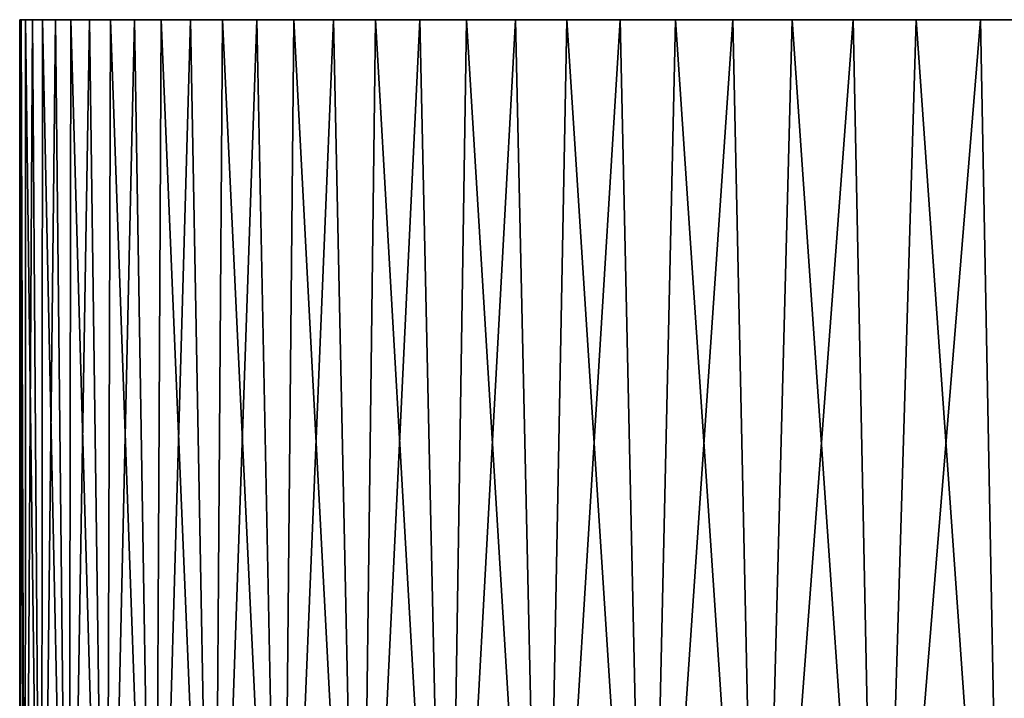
# Model space of a CAD drawing. Header units: metres. Extents: x -105 to 105, y -68 to 103.
# Tile 343 of 416: x 45 to 59, y 94 to 103. Entities that reach past the tile are written whole.
import ezdxf

# ---------------------------------------------------------------- set-up
doc = ezdxf.new("R2010")
doc.units = ezdxf.units.M
doc.layers.add('solid_FIT-BATH-150_SW0001_01', color=7, linetype='CONTINUOUS')

msp = doc.modelspace()

# ---------------------------------------------------------------- linework, layer by layer
at = {"layer": 'solid_FIT-BATH-150_SW0001_01'}
for points in [[(45, 85.585892, -0.703682), (45.000065, 103.085892, -0.703485), (45.020035, 103.085892, -1.799397)], [(45.076424, 85.585892, 1.436486), (45.000065, 103.085892, -0.703485), (45, 85.585892, -0.703682)], [(45, 85.585892, -0.703682), (45.020035, 103.085892, -1.799397), (45.07645, 85.585892, -2.843849)], [(45.020035, 103.085892, -1.799397), (45.000065, 103.085892, -0.703485), (45.020039, 103.085892, 0.392429)], [(45.076424, 85.585892, 1.436486), (45.020039, 103.085892, 0.392429), (45.000065, 103.085892, -0.703485)], [(45.020035, 103.085892, -1.799397), (45.020039, 103.085892, 0.392429), (45.080013, 103.085892, 1.485601)], [(45.080009, 103.085892, -2.892565), (45.020035, 103.085892, -1.799397), (45.080013, 103.085892, 1.485601)], [(45.07645, 85.585892, -2.843849), (45.020035, 103.085892, -1.799397), (45.080009, 103.085892, -2.892565)], [(45.076424, 85.585892, 1.436486), (45.080013, 103.085892, 1.485601), (45.020039, 103.085892, 0.392429)], [(45.305328, 85.585892, 3.565748), (45.080013, 103.085892, 1.485601), (45.076424, 85.585892, 1.436486)], [(45.07645, 85.585892, -2.843849), (45.080009, 103.085892, -2.892565), (45.180031, 103.085892, -3.98454)], [(45.07645, 85.585892, -2.843849), (45.180031, 103.085892, -3.98454), (45.305382, 85.585892, -4.973109)], [(45.080009, 103.085892, -2.892565), (45.080013, 103.085892, 1.485601), (45.180035, 103.085892, 2.577585)], [(45.180031, 103.085892, -3.98454), (45.080009, 103.085892, -2.892565), (45.180035, 103.085892, 2.577585)], [(45.305328, 85.585892, 3.565748), (45.180035, 103.085892, 2.577585), (45.080013, 103.085892, 1.485601)], [(45.180031, 103.085892, -3.98454), (45.180035, 103.085892, 2.577585), (45.31971, 103.085892, 3.664605)], [(45.319706, 103.085892, -5.071554), (45.180031, 103.085892, -3.98454), (45.31971, 103.085892, 3.664605)], [(45.305382, 85.585892, -4.973109), (45.180031, 103.085892, -3.98454), (45.319706, 103.085892, -5.071554)], [(45.305328, 85.585892, 3.565748), (45.31971, 103.085892, 3.664605), (45.180035, 103.085892, 2.577585)], [(45.685551, 85.585892, 5.673256), (45.31971, 103.085892, 3.664605), (45.305328, 85.585892, 3.565748)], [(45.305382, 85.585892, -4.973109), (45.319706, 103.085892, -5.071554), (45.499001, 103.085892, -6.152109)], [(45.305382, 85.585892, -4.973109), (45.499001, 103.085892, -6.152109), (45.685627, 85.585892, -7.080612)], [(45.319706, 103.085892, -5.071554), (45.31971, 103.085892, 3.664605), (45.499012, 103.085892, 4.745159)], [(45.499001, 103.085892, -6.152109), (45.319706, 103.085892, -5.071554), (45.499012, 103.085892, 4.745159)], [(45.685551, 85.585892, 5.673256), (45.499012, 103.085892, 4.745159), (45.31971, 103.085892, 3.664605)], [(45.499001, 103.085892, -6.152109), (45.499012, 103.085892, 4.745159), (45.717926, 103.085892, 5.819994)], [(45.717918, 103.085892, -7.226949), (45.499001, 103.085892, -6.152109), (45.717926, 103.085892, 5.819994)], [(45.685627, 85.585892, -7.080612), (45.499001, 103.085892, -6.152109), (45.717918, 103.085892, -7.226949)], [(45.685551, 85.585892, 5.673256), (45.717926, 103.085892, 5.819994), (45.499012, 103.085892, 4.745159)], [(46.215149, 85.585892, 7.74827), (45.717926, 103.085892, 5.819994), (45.685551, 85.585892, 5.673256)], [(45.685627, 85.585892, -7.080612), (45.717918, 103.085892, -7.226949), (45.975544, 103.085892, -8.291713)], [(45.685627, 85.585892, -7.080612), (45.975544, 103.085892, -8.291713), (46.215252, 85.585892, -9.15562)], [(45.717918, 103.085892, -7.226949), (45.717926, 103.085892, 5.819994), (45.975555, 103.085892, 6.884752)], [(45.975544, 103.085892, -8.291713), (45.717918, 103.085892, -7.226949), (45.975555, 103.085892, 6.884752)], [(46.215149, 85.585892, 7.74827), (45.975555, 103.085892, 6.884752), (45.717926, 103.085892, 5.819994)], [(45.975544, 103.085892, -8.291713), (45.975555, 103.085892, 6.884752), (46.272034, 103.085892, 7.939456)], [(46.272026, 103.085892, -9.346421), (45.975544, 103.085892, -8.291713), (46.272034, 103.085892, 7.939456)], [(46.215252, 85.585892, -9.15562), (45.975544, 103.085892, -8.291713), (46.272026, 103.085892, -9.346421)], [(46.215149, 85.585892, 7.74827), (46.272034, 103.085892, 7.939456), (45.975555, 103.085892, 6.884752)], [(46.89143, 85.585892, 9.780215), (46.272034, 103.085892, 7.939456), (46.215149, 85.585892, 7.74827)], [(46.215252, 85.585892, -9.15562), (46.272026, 103.085892, -9.346421), (46.607021, 103.085892, -10.390422)], [(46.215252, 85.585892, -9.15562), (46.607021, 103.085892, -10.390422), (46.89156, 85.585892, -11.187557)], [(46.272026, 103.085892, -9.346421), (46.272034, 103.085892, 7.939456), (46.607033, 103.085892, 8.983454)], [(46.607021, 103.085892, -10.390422), (46.272026, 103.085892, -9.346421), (46.607033, 103.085892, 8.983454)], [(46.89143, 85.585892, 9.780215), (46.607033, 103.085892, 8.983454), (46.272034, 103.085892, 7.939456)], [(46.607021, 103.085892, -10.390422), (46.607033, 103.085892, 8.983454), (46.979366, 103.085892, 10.013012)], [(46.979359, 103.085892, -11.419981), (46.607021, 103.085892, -10.390422), (46.979366, 103.085892, 10.013012)], [(46.89156, 85.585892, -11.187557), (46.607021, 103.085892, -10.390422), (46.979359, 103.085892, -11.419981)], [(46.89143, 85.585892, 9.780215), (46.979366, 103.085892, 10.013012), (46.607033, 103.085892, 8.983454)], [(47.710941, 85.585892, 11.758739), (46.979366, 103.085892, 10.013012), (46.89143, 85.585892, 9.780215)], [(46.89156, 85.585892, -11.187557), (46.979359, 103.085892, -11.419981), (47.389542, 103.085892, -12.436297)], [(46.89156, 85.585892, -11.187557), (47.389542, 103.085892, -12.436297), (47.711094, 85.585892, -13.16607)], [(46.979359, 103.085892, -11.419981), (46.979366, 103.085892, 10.013012), (47.389553, 103.085892, 11.02933)], [(47.389542, 103.085892, -12.436297), (46.979359, 103.085892, -11.419981), (47.389553, 103.085892, 11.02933)], [(47.710941, 85.585892, 11.758739), (47.389553, 103.085892, 11.02933), (46.979366, 103.085892, 10.013012)], [(47.389542, 103.085892, -12.436297), (47.389553, 103.085892, 11.02933), (47.836636, 103.085892, 12.030334)], [(47.83662, 103.085892, -13.437297), (47.389542, 103.085892, -12.436297), (47.836636, 103.085892, 12.030334)], [(47.711094, 85.585892, -13.16607), (47.389542, 103.085892, -12.436297), (47.83662, 103.085892, -13.437297)], [(47.710941, 85.585892, 11.758739), (47.836636, 103.085892, 12.030334), (47.389553, 103.085892, 11.02933)], [(48.669514, 85.585892, 13.673759), (47.836636, 103.085892, 12.030334), (47.710941, 85.585892, 11.758739)], [(47.711094, 85.585892, -13.16607), (47.83662, 103.085892, -13.437297), (48.319397, 103.085892, -14.420033)], [(47.711094, 85.585892, -13.16607), (48.319397, 103.085892, -14.420033), (48.669689, 85.585892, -15.081078)], [(47.83662, 103.085892, -13.437297), (47.836636, 103.085892, 12.030334), (48.319416, 103.085892, 13.013074)], [(48.319397, 103.085892, -14.420033), (47.83662, 103.085892, -13.437297), (48.319416, 103.085892, 13.013074)], [(48.669514, 85.585892, 13.673759), (48.319416, 103.085892, 13.013074), (47.836636, 103.085892, 12.030334)], [(48.319397, 103.085892, -14.420033), (48.319416, 103.085892, 13.013074), (48.838646, 103.085892, 13.979086)], [(48.838623, 103.085892, -15.386044), (48.319397, 103.085892, -14.420033), (48.838646, 103.085892, 13.979086)], [(48.669689, 85.585892, -15.081078), (48.319397, 103.085892, -14.420033), (48.838623, 103.085892, -15.386044)], [(48.669514, 85.585892, 13.673759), (48.838646, 103.085892, 13.979086), (48.319416, 103.085892, 13.013074)], [(49.76226, 85.585892, 15.515515), (48.838646, 103.085892, 13.979086), (48.669514, 85.585892, 13.673759)], [(48.669689, 85.585892, -15.081078), (48.838623, 103.085892, -15.386044), (49.392498, 103.085892, -16.332163)], [(48.669689, 85.585892, -15.081078), (49.392498, 103.085892, -16.332163), (49.762459, 85.585892, -16.922821)], [(48.838623, 103.085892, -15.386044), (48.838646, 103.085892, 13.979086), (49.392525, 103.085892, 14.925206)], [(49.392498, 103.085892, -16.332163), (48.838623, 103.085892, -15.386044), (49.392525, 103.085892, 14.925206)], [(49.76226, 85.585892, 15.515515), (49.392525, 103.085892, 14.925206), (48.838646, 103.085892, 13.979086)], [(49.392498, 103.085892, -16.332163), (49.392525, 103.085892, 14.925206), (49.980007, 103.085892, 15.849369)], [(49.97998, 103.085892, -17.256329), (49.392498, 103.085892, -16.332163), (49.980007, 103.085892, 15.849369)], [(49.762459, 85.585892, -16.922821), (49.392498, 103.085892, -16.332163), (49.97998, 103.085892, -17.256329)], [(49.76226, 85.585892, 15.515515), (49.980007, 103.085892, 15.849369), (49.392525, 103.085892, 14.925206)], [(50.983608, 85.585892, 17.274624), (49.980007, 103.085892, 15.849369), (49.76226, 85.585892, 15.515515)], [(49.762459, 85.585892, -16.922821), (49.97998, 103.085892, -17.256329), (50.601685, 103.085892, -18.159679)], [(49.762459, 85.585892, -16.922821), (50.601685, 103.085892, -18.159679), (50.983829, 85.585892, -18.681915)], [(49.97998, 103.085892, -17.256329), (49.980007, 103.085892, 15.849369), (50.601704, 103.085892, 16.752714)], [(50.601685, 103.085892, -18.159679), (49.97998, 103.085892, -17.256329), (50.601704, 103.085892, 16.752714)], [(50.983608, 85.585892, 17.274624), (50.601704, 103.085892, 16.752714), (49.980007, 103.085892, 15.849369)], [(50.601685, 103.085892, -18.159679), (50.601704, 103.085892, 16.752714), (51.255264, 103.085892, 17.63192)], [(51.255245, 103.085892, -19.038889), (50.601685, 103.085892, -18.159679), (51.255264, 103.085892, 17.63192)], [(50.983829, 85.585892, -18.681915), (50.601685, 103.085892, -18.159679), (51.255245, 103.085892, -19.038889)], [(50.983608, 85.585892, 17.274624), (51.255264, 103.085892, 17.63192), (50.601704, 103.085892, 16.752714)], [(52.327339, 85.585892, 18.942122), (51.255264, 103.085892, 17.63192), (50.983608, 85.585892, 17.274624)], [(50.983829, 85.585892, -18.681915), (51.255245, 103.085892, -19.038889), (51.940399, 103.085892, -19.893383)], [(50.983829, 85.585892, -18.681915), (51.940399, 103.085892, -19.893383), (52.327579, 85.585892, -20.349396)], [(51.255245, 103.085892, -19.038889), (51.255264, 103.085892, 17.63192), (51.940422, 103.085892, 18.486412)], [(51.940399, 103.085892, -19.893383), (51.255245, 103.085892, -19.038889), (51.940422, 103.085892, 18.486412)], [(52.327339, 85.585892, 18.942122), (51.940422, 103.085892, 18.486412), (51.255264, 103.085892, 17.63192)], [(51.940399, 103.085892, -19.893383), (51.940422, 103.085892, 18.486412), (52.657047, 103.085892, 19.316242)], [(52.657024, 103.085892, -20.723213), (51.940399, 103.085892, -19.893383), (52.657047, 103.085892, 19.316242)], [(52.327579, 85.585892, -20.349396), (51.940399, 103.085892, -19.893383), (52.657024, 103.085892, -20.723213)], [(52.327339, 85.585892, 18.942122), (52.657047, 103.085892, 19.316242), (51.940422, 103.085892, 18.486412)], [(53.786602, 85.585892, 20.50951), (52.657047, 103.085892, 19.316242), (52.327339, 85.585892, 18.942122)], [(52.327579, 85.585892, -20.349396), (52.657024, 103.085892, -20.723213), (53.402473, 103.085892, -21.525274)], [(52.327579, 85.585892, -20.349396), (53.402473, 103.085892, -21.525274), (53.786861, 85.585892, -21.916767)], [(52.657024, 103.085892, -20.723213), (52.657047, 103.085892, 19.316242), (53.4025, 103.085892, 20.118307)], [(53.402473, 103.085892, -21.525274), (52.657024, 103.085892, -20.723213), (53.4025, 103.085892, 20.118307)], [(53.786602, 85.585892, 20.50951), (53.4025, 103.085892, 20.118307), (52.657047, 103.085892, 19.316242)], [(53.402473, 103.085892, -21.525274), (53.4025, 103.085892, 20.118307), (54.177513, 103.085892, 20.893248)], [(54.177471, 103.085892, -22.300205), (53.402473, 103.085892, -21.525274), (54.177513, 103.085892, 20.893248)], [(53.786861, 85.585892, -21.916767), (53.402473, 103.085892, -21.525274), (54.177471, 103.085892, -22.300205)], [(53.786602, 85.585892, 20.50951), (54.177513, 103.085892, 20.893248), (53.4025, 103.085892, 20.118307)], [(55.353962, 85.585892, 21.968803), (54.177513, 103.085892, 20.893248), (53.786602, 85.585892, 20.50951)], [(53.786861, 85.585892, -21.916767), (54.177471, 103.085892, -22.300205), (54.980656, 103.085892, -23.046818)], [(53.786861, 85.585892, -21.916767), (54.980656, 103.085892, -23.046818), (55.35424, 85.585892, -23.37604)], [(54.177471, 103.085892, -22.300205), (54.177513, 103.085892, 20.893248), (54.980709, 103.085892, 21.63987)], [(54.980656, 103.085892, -23.046818), (54.177471, 103.085892, -22.300205), (54.980709, 103.085892, 21.63987)], [(55.353962, 85.585892, 21.968803), (54.980709, 103.085892, 21.63987), (54.177513, 103.085892, 20.893248)], [(54.980656, 103.085892, -23.046818), (54.980709, 103.085892, 21.63987), (55.809441, 103.085892, 22.355579)], [(55.80938, 103.085892, -23.762526), (54.980656, 103.085892, -23.046818), (55.809441, 103.085892, 22.355579)], [(55.35424, 85.585892, -23.37604), (54.980656, 103.085892, -23.046818), (55.80938, 103.085892, -23.762526)], [(55.353962, 85.585892, 21.968803), (55.809441, 103.085892, 22.355579), (54.980709, 103.085892, 21.63987)], [(57.021435, 85.585892, 23.312563), (55.809441, 103.085892, 22.355579), (55.353962, 85.585892, 21.968803)], [(55.35424, 85.585892, -23.37604), (55.80938, 103.085892, -23.762526), (56.664944, 103.085892, -24.448406)], [(55.35424, 85.585892, -23.37604), (56.664944, 103.085892, -24.448406), (57.021729, 85.585892, -24.71978)], [(55.80938, 103.085892, -23.762526), (55.809441, 103.085892, 22.355579), (56.665001, 103.085892, 23.041452)], [(56.664944, 103.085892, -24.448406), (55.80938, 103.085892, -23.762526), (56.665001, 103.085892, 23.041452)], [(57.021435, 85.585892, 23.312563), (56.665001, 103.085892, 23.041452), (55.809441, 103.085892, 22.355579)], [(56.664944, 103.085892, -24.448406), (56.665001, 103.085892, 23.041452), (57.544865, 103.085892, 23.695623)], [(57.544819, 103.085892, -25.102585), (56.664944, 103.085892, -24.448406), (57.544865, 103.085892, 23.695623)], [(57.021729, 85.585892, -24.71978), (56.664944, 103.085892, -24.448406), (57.544819, 103.085892, -25.102585)], [(57.021435, 85.585892, 23.312563), (57.544865, 103.085892, 23.695623), (56.665001, 103.085892, 23.041452)], [(58.780521, 85.585892, 24.533945), (57.544865, 103.085892, 23.695623), (57.021435, 85.585892, 23.312563)], [(57.021729, 85.585892, -24.71978), (57.544819, 103.085892, -25.102585), (58.446777, 103.085892, -25.723272)], [(57.021729, 85.585892, -24.71978), (58.446777, 103.085892, -25.723272), (58.78083, 85.585892, -25.941141)], [(57.544819, 103.085892, -25.102585), (57.544865, 103.085892, 23.695623), (58.446823, 103.085892, 24.316305)], [(58.446777, 103.085892, -25.723272), (57.544819, 103.085892, -25.102585), (58.446823, 103.085892, 24.316305)], [(58.780521, 85.585892, 24.533945), (58.446823, 103.085892, 24.316305), (57.544865, 103.085892, 23.695623)], [(58.446777, 103.085892, -25.723272), (58.446823, 103.085892, 24.316305), (59.372124, 103.085892, 24.904428)], [(59.372086, 103.085892, -26.311399), (58.446777, 103.085892, -25.723272), (59.372124, 103.085892, 24.904428)], [(58.78083, 85.585892, -25.941141), (58.446777, 103.085892, -25.723272), (59.372086, 103.085892, -26.311399)], [(58.780521, 85.585892, 24.533945), (59.372124, 103.085892, 24.904428), (58.446823, 103.085892, 24.316305)], [(60.622257, 85.585892, 25.626722), (59.372124, 103.085892, 24.904428), (58.780521, 85.585892, 24.533945)]]:
    msp.add_3dface(points, dxfattribs=at)

doc.saveas('drawing.dxf')
